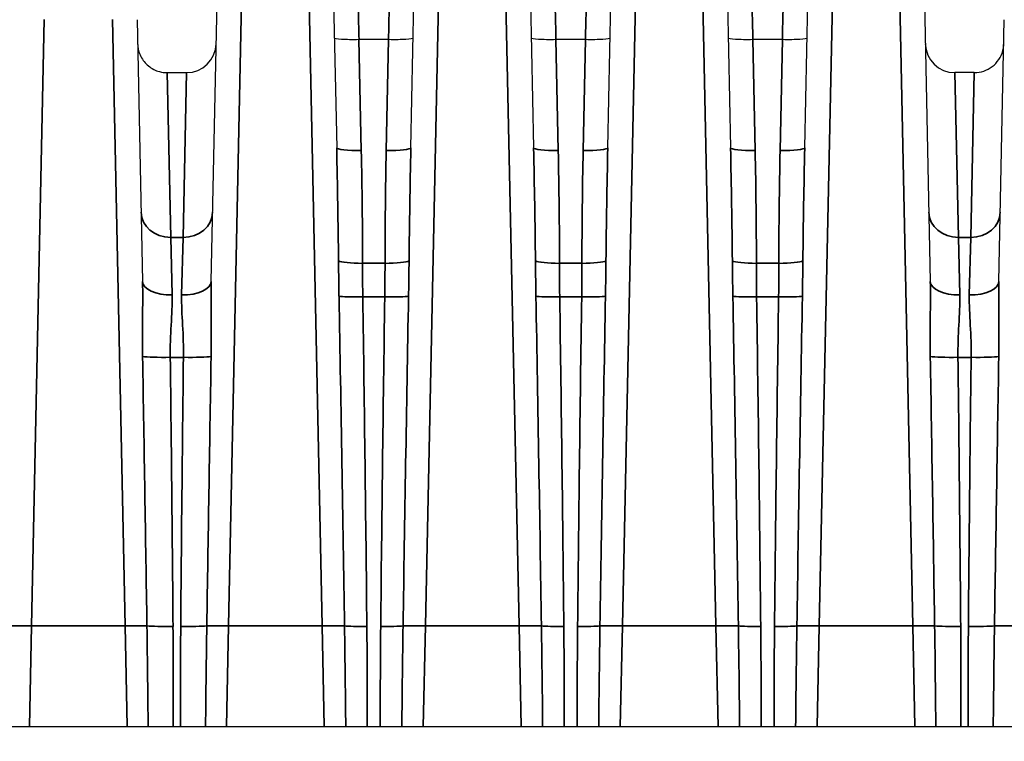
# Model space of a CAD drawing. Header units: millimetres. Extents: x 399 to 6233, y -1870 to 1602.
# Tile 458 of 656: x 5454 to 5474, y -169 to -154. Entities that reach past the tile are written whole.
import ezdxf

# ---------------------------------------------------------------- set-up
doc = ezdxf.new("R2010")
doc.units = ezdxf.units.MM
for name, color, linetype, lineweight in [('AM_5', 3, 'Continuous', 25), ('可見 (ISO)', 7, 'Continuous', 25), ('窄部可見 (ISO)', 7, 'Continuous', 35)]:
    doc.layers.add(name, color=color, linetype=linetype, lineweight=lineweight)
doc.styles.add('尺寸標註', font='romans.shx', dxfattribs={"bigfont": 'CHINESET.SHX'})
doc.dimstyles.new('CNS1$0', dxfattribs={"dimtxt": 2.5, "dimasz": 2.5, "dimexe": 1, "dimexo": 1, "dimgap": 1.5, "dimtad": 1, "dimtoh": 1, "dimdec": 1, "dimdsep": 46, "dimtxsty": '尺寸標註', "dimcen": 0, "dimclrd": 2, "dimclre": 2, "dimclrt": 1, "dimadec": 0, "dimazin": 2, "dimtp": 0.1, "dimtm": 0.1, "dimtfac": 0.71, "dimtdec": 1, "dimtmove": 0, "dimatfit": 0, "dimfxl": 0, "dimlwd": 13, "dimlwe": 13, "dimarcsym": 0})

# ---------------------------------------------------------------- blocks, each defined once
blk = doc.blocks.new('*D362')
at = {"layer": 'AM_5', "color": 2, "lineweight": 13}
for p, q in [((5460.176, -126.247), (5410.83, -126.247)), ((5411.83, -128.747), (5411.83, -269.429)), ((5570.342, -271.929), (5410.83, -271.929))]:
    blk.add_line(p, q, dxfattribs=at)
at = {"layer": 'AM_5', "color": 2, "lineweight": -2}
for points in [[(5411.413, -128.747), (5412.247, -128.747), (5411.83, -126.247)], [(5411.413, -269.429), (5412.247, -269.429), (5411.83, -271.929)]]:
    blk.add_solid(points, dxfattribs=at)
at = {"layer": 'Defpoints', "color": 0, "lineweight": -2}
for p in [(5461.176, -126.247), (5411.83, -271.929), (5571.342, -271.929)]:
    blk.add_point(p, dxfattribs=at)
at = {"layer": 'AM_5', "color": 1, "insert": (5409.08, -199.088), "char_height": 2.5, "attachment_point": 5, "rotation": 90, "style": '尺寸標註'}
blk.add_mtext('145.7', dxfattribs=at)

msp = doc.modelspace()

# ---------------------------------------------------------------- linework, layer by layer
at = {"layer": '可見 (ISO)'}
for p, q in [((5458.288, -159.402), (5458.407, -153.722)), ((5460.776, -153.722), (5460.839, -156.688)), ((5462.345, -156.688), (5462.407, -153.722)), ((5464.776, -153.722), (5464.839, -156.688)), ((5466.345, -156.688), (5466.407, -153.722)), ((5468.776, -153.722), (5468.839, -156.688)), ((5470.345, -156.688), (5470.407, -153.722)), ((5472.776, -153.722), (5472.895, -159.402)), ((5456.784, -154.085), (5456.895, -159.402)), ((5474.288, -159.402), (5474.399, -154.085)), ((5461.292, -154.49), (5461.291, -154.49)), ((5461.891, -154.49), (5461.292, -154.49)), ((5461.892, -154.49), (5461.891, -154.49)), ((5465.292, -154.49), (5465.291, -154.49)), ((5465.891, -154.49), (5465.292, -154.49)), ((5465.892, -154.49), (5465.891, -154.49)), ((5469.292, -154.49), (5469.291, -154.49)), ((5469.891, -154.49), (5469.292, -154.49)), ((5469.892, -154.49), (5469.891, -154.49)), ((5457.394, -155.161), (5457.789, -155.161)), ((5473.789, -155.161), (5473.394, -155.161)), ((5438.592, -168.447), (5543.092, -168.447))]:
    msp.add_line(p, q, dxfattribs=at)
for centre, start, end in [((5457.789, -154.561), 270, 358.8), ((5473.394, -154.561), 181.2, 270)]:
    msp.add_arc(centre, 0.6, start, end, dxfattribs=at)
for points, knots in [([(5456.794, -154.573), (5456.795, -154.596), (5456.797, -154.619), (5456.803, -154.665), (5456.807, -154.687), (5456.824, -154.751), (5456.839, -154.792), (5456.878, -154.869), (5456.901, -154.904), (5456.953, -154.969), (5456.983, -154.999), (5457.048, -155.052), (5457.083, -155.075), (5457.158, -155.114), (5457.197, -155.129), (5457.289, -155.154), (5457.342, -155.161), (5457.394, -155.161)], [0, 0, 0, 0, 0.00692113, 0.00692113, 0.01375081, 0.01375081, 0.02679823, 0.02679823, 0.0393646, 0.0393646, 0.05193098, 0.05193098, 0.06449736, 0.06449736, 0.07706374, 0.07706374, 0.09281981, 0.09281981, 0.09281981, 0.09281981]), ([(5461.291, -154.49), (5461.159, -154.493), (5461.03, -154.491), (5460.938, -154.485), (5460.846, -154.48), (5460.792, -154.47), (5460.792, -154.459)], [0, 0, 0, 0, 0.0003900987, 0.0003900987, 0.0003900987, 0.0007801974, 0.0007801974, 0.0007801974, 0.0007801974]), ([(5462.391, -154.459), (5462.391, -154.47), (5462.337, -154.48), (5462.245, -154.485), (5462.153, -154.491), (5462.024, -154.493), (5461.892, -154.49)], [-0.0000151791, -0.0000151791, -0.0000151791, -0.0000151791, 0.0003786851, 0.0003786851, 0.0003786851, 0.0007725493, 0.0007725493, 0.0007725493, 0.0007725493]), ([(5465.291, -154.49), (5465.159, -154.493), (5465.03, -154.491), (5464.938, -154.485), (5464.846, -154.48), (5464.792, -154.47), (5464.792, -154.459)], [0, 0, 0, 0, 0.0003900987, 0.0003900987, 0.0003900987, 0.0007801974, 0.0007801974, 0.0007801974, 0.0007801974]), ([(5466.391, -154.459), (5466.391, -154.47), (5466.337, -154.48), (5466.245, -154.485), (5466.153, -154.491), (5466.024, -154.493), (5465.892, -154.49)], [-0.0000151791, -0.0000151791, -0.0000151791, -0.0000151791, 0.0003786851, 0.0003786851, 0.0003786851, 0.0007725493, 0.0007725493, 0.0007725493, 0.0007725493]), ([(5469.291, -154.49), (5469.159, -154.493), (5469.03, -154.491), (5468.938, -154.485), (5468.846, -154.48), (5468.792, -154.47), (5468.792, -154.459)], [0, 0, 0, 0, 0.0003900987, 0.0003900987, 0.0003900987, 0.0007801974, 0.0007801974, 0.0007801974, 0.0007801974]), ([(5470.391, -154.459), (5470.391, -154.47), (5470.337, -154.48), (5470.245, -154.485), (5470.153, -154.491), (5470.024, -154.493), (5469.892, -154.49)], [-0.0000151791, -0.0000151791, -0.0000151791, -0.0000151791, 0.0003786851, 0.0003786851, 0.0003786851, 0.0007725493, 0.0007725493, 0.0007725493, 0.0007725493]), ([(5473.789, -155.161), (5473.854, -155.161), (5473.919, -155.15), (5474.042, -155.108), (5474.101, -155.077), (5474.204, -154.998), (5474.25, -154.95), (5474.323, -154.842), (5474.351, -154.781), (5474.374, -154.695), (5474.379, -154.671), (5474.386, -154.623), (5474.388, -154.598), (5474.389, -154.573)], [0, 0, 0, 0, 0.01938058, 0.01938058, 0.03888823, 0.03888823, 0.05839129, 0.05839129, 0.07789451, 0.07789451, 0.08520881, 0.08520881, 0.09263584, 0.09263584, 0.09263584, 0.09263584])]:
    msp.add_open_spline(points, degree=3, knots=knots, dxfattribs=at)
at = {"layer": '窄部可見 (ISO)'}
for p, q in [((5458.907, -153.715), (5458.641, -166.401)), ((5460.542, -166.401), (5460.277, -153.715)), ((5462.907, -153.715), (5462.641, -166.401)), ((5464.542, -166.401), (5464.277, -153.715)), ((5466.907, -153.715), (5466.641, -166.401)), ((5468.542, -166.401), (5468.277, -153.715)), ((5470.907, -153.715), (5470.641, -166.401)), ((5472.542, -166.401), (5472.277, -153.715)), ((5454.899, -154.078), (5454.641, -166.401)), ((5456.542, -166.401), (5456.284, -154.078)), ((5461.291, -154.49), (5461.338, -156.741)), ((5461.845, -156.741), (5461.892, -154.49)), ((5465.291, -154.49), (5465.338, -156.741)), ((5465.845, -156.741), (5465.892, -154.49)), ((5469.291, -154.49), (5469.338, -156.741)), ((5469.845, -156.741), (5469.892, -154.49)), ((5457.394, -155.161), (5457.466, -158.508)), ((5457.789, -155.161), (5457.717, -158.508)), ((5473.466, -158.508), (5473.394, -155.161)), ((5473.717, -158.508), (5473.789, -155.161)), ((5457.466, -158.508), (5457.717, -158.508)), ((5457.495, -159.678), (5457.466, -158.508)), ((5457.717, -158.508), (5457.688, -159.678)), ((5473.466, -158.508), (5473.717, -158.508)), ((5473.495, -159.678), (5473.466, -158.508)), ((5473.717, -158.508), (5473.688, -159.678)), ((5461.363, -159.035), (5461.82, -159.035)), ((5465.363, -159.035), (5465.82, -159.035)), ((5469.363, -159.035), (5469.82, -159.035)), ((5461.815, -159.718), (5461.368, -159.718)), ((5465.815, -159.718), (5465.368, -159.718)), ((5469.815, -159.718), (5469.368, -159.718)), ((5457.726, -160.946), (5457.458, -160.946)), ((5473.726, -160.946), (5473.458, -160.946)), ((5454.598, -168.447), (5454.641, -166.401)), ((5454.641, -166.401), (5456.542, -166.401)), ((5456.542, -166.401), (5456.585, -168.447)), ((5458.598, -168.447), (5458.641, -166.401)), ((5458.641, -166.401), (5460.542, -166.401)), ((5460.542, -166.401), (5460.585, -168.447)), ((5462.598, -168.447), (5462.641, -166.401)), ((5462.641, -166.401), (5464.542, -166.401)), ((5464.542, -166.401), (5464.585, -168.447)), ((5466.598, -168.447), (5466.641, -166.401)), ((5466.641, -166.401), (5468.542, -166.401)), ((5468.542, -166.401), (5468.585, -168.447)), ((5470.598, -168.447), (5470.641, -166.401)), ((5470.641, -166.401), (5472.542, -166.401)), ((5472.542, -166.401), (5472.585, -168.447)), ((5462.176, -167.117), (5462.176, -167.116))]:
    msp.add_line(p, q, dxfattribs=at)
for centre, major_axis, ratio, start_param, end_param in [((5460.338, -156.669), (0.227, -10.755), 0.04648, 1.352748, 1.568114), ((5461.338, -156.677), (-0.5, -0.01), 0.127043, 0, 1.568135), ((5460.845, -157.313), (-0.122, 7.61), 0.06621, 4.483034, 4.786589), ((5462.338, -157.313), (0.122, 7.61), 0.06621, 1.496596, 1.800152), ((5461.845, -156.677), (0.5, -0.01), 0.127043, 4.71505, 6.283185), ((5462.845, -156.669), (-0.227, -10.755), 0.04648, 4.715072, 4.930437), ((5464.338, -156.669), (0.227, -10.755), 0.04648, 1.352748, 1.568114), ((5465.338, -156.677), (-0.5, -0.01), 0.127043, 0, 1.568135), ((5464.845, -157.313), (-0.122, 7.61), 0.06621, 4.483034, 4.786589), ((5466.338, -157.313), (0.122, 7.61), 0.06621, 1.496596, 1.800152), ((5465.845, -156.677), (0.5, -0.01), 0.127043, 4.71505, 6.283185), ((5466.845, -156.669), (-0.227, -10.755), 0.04648, 4.715072, 4.930437), ((5468.338, -156.669), (0.227, -10.755), 0.04648, 1.352748, 1.568114), ((5469.338, -156.677), (-0.5, -0.01), 0.127043, 0, 1.568135), ((5468.845, -157.313), (-0.122, 7.61), 0.06621, 4.483034, 4.786589), ((5470.338, -157.313), (0.122, 7.61), 0.06621, 1.496596, 1.800152), ((5469.845, -156.677), (0.5, -0.01), 0.127043, 4.71505, 6.283185), ((5470.845, -156.669), (-0.227, -10.755), 0.04648, 4.715072, 4.930437), ((5457.466, -157.986), (-0.6, -0.013), 0.871195, 0, 1.552549), ((5457.717, -157.986), (0.6, -0.013), 0.871195, 4.730636, 6.283185), ((5473.466, -157.986), (-0.6, -0.013), 0.871195, 0, 1.552549), ((5473.717, -157.986), (0.6, -0.013), 0.871195, 4.730636, 6.283185), ((5461.363, -158.972), (-0.5, 0), 0.127071, 0.217019, 1.570724), ((5461.82, -158.972), (0.5, 0), 0.127071, 4.712461, 6.066166), ((5465.363, -158.972), (-0.5, 0), 0.127071, 0.217019, 1.570724), ((5465.82, -158.972), (0.5, 0), 0.127071, 4.712461, 6.066166), ((5469.363, -158.972), (-0.5, 0), 0.127071, 0.217019, 1.570724), ((5469.82, -158.972), (0.5, 0), 0.127071, 4.712461, 6.066166), ((5457.495, -159.389), (-0.6, -0.013), 0.481235, 0, 1.560716), ((5457.688, -159.389), (0.6, -0.013), 0.481235, 4.722469, 6.283185), ((5473.495, -159.389), (-0.6, -0.013), 0.481235, 0, 1.560716), ((5473.688, -159.389), (0.6, -0.013), 0.481235, 4.722469, 6.283185), ((5460.177, -148.975), (0.877, -41.815), 0.011955, 1.140688, 1.311083), ((5461.368, -159.689), (-0.5, -0.007), 0.058752, 0.258778, 1.569937), ((5460.766, -155.738), (-0.504, 29.462), 0.018287, 4.341275, 4.576569), ((5462.417, -155.738), (0.504, 29.462), 0.018287, 1.706616, 1.94191), ((5461.815, -159.689), (0.5, -0.007), 0.058752, 4.713248, 6.024407), ((5463.006, -148.975), (-0.877, -41.815), 0.011955, 4.972102, 5.142498), ((5464.177, -148.975), (0.877, -41.815), 0.011955, 1.140688, 1.311083), ((5465.368, -159.689), (-0.5, -0.007), 0.058752, 0.258778, 1.569937), ((5464.766, -155.738), (-0.504, 29.462), 0.018287, 4.341275, 4.576569), ((5466.417, -155.738), (0.504, 29.462), 0.018287, 1.706616, 1.94191), ((5465.815, -159.689), (0.5, -0.007), 0.058752, 4.713248, 6.024407), ((5467.006, -148.975), (-0.877, -41.815), 0.011955, 4.972102, 5.142498), ((5468.177, -148.975), (0.877, -41.815), 0.011955, 1.140688, 1.311083), ((5469.368, -159.689), (-0.5, -0.007), 0.058752, 0.258778, 1.569937), ((5468.766, -155.738), (-0.504, 29.462), 0.018287, 4.341275, 4.576569), ((5470.417, -155.738), (0.504, 29.462), 0.018287, 1.706616, 1.94191), ((5469.815, -159.689), (0.5, -0.007), 0.058752, 4.713248, 6.024407), ((5471.006, -148.975), (-0.877, -41.815), 0.011955, 4.972102, 5.142498), ((5456.089, -144.791), (0.964, -45.999), 0.010868, 1.081508, 1.212085), ((5457.458, -160.91), (-0.6, -0.007), 0.058754, 0.357898, 1.570091), ((5456.737, -153.578), (-0.533, 32.384), 0.019013, 4.304483, 4.482558), ((5458.446, -153.578), (0.533, 32.384), 0.019013, 1.800628, 1.978702), ((5457.726, -160.91), (0.6, -0.007), 0.058754, 4.713094, 5.925287), ((5459.094, -144.791), (-0.964, -45.999), 0.010868, 5.0711, 5.201678), ((5472.089, -144.791), (0.964, -45.999), 0.010868, 1.081508, 1.212085), ((5473.458, -160.91), (-0.6, -0.007), 0.058754, 0.357898, 1.570091), ((5472.737, -153.578), (-0.533, 32.384), 0.019013, 4.304483, 4.482558), ((5474.446, -153.578), (0.533, 32.384), 0.019013, 1.800628, 1.978702), ((5473.726, -160.91), (0.6, -0.007), 0.058754, 4.713094, 5.925287), ((5475.094, -144.791), (-0.964, -45.999), 0.010868, 5.0711, 5.201678), ((5454.641, -166.418), (-0.5, 0.01), 0.034892, 4.71312, 5.795128), ((5456.542, -166.418), (0.5, 0.01), 0.034892, 0.488057, 1.570065), ((5458.641, -166.418), (0.5, -0.01), 0.034892, 1.571527, 2.653535), ((5460.542, -166.418), (0.5, 0.01), 0.034892, 0.428877, 1.570065), ((5462.641, -166.418), (0.5, -0.01), 0.034892, 1.571527, 2.712716), ((5464.542, -166.418), (0.5, 0.01), 0.034892, 0.428877, 1.570065), ((5466.641, -166.418), (0.5, -0.01), 0.034892, 1.571527, 2.712716), ((5468.542, -166.418), (0.5, 0.01), 0.034892, 0.428877, 1.570065), ((5470.641, -166.418), (0.5, -0.01), 0.034892, 1.571527, 2.712716), ((5472.542, -166.418), (0.5, 0.01), 0.034892, 0.488057, 1.570065), ((5474.641, -166.418), (0.5, -0.01), 0.034892, 1.571527, 2.653535), ((5457.513, -166.38), (-0.6, -0.005), 0.058756, 0.488652, 1.570312), ((5457.67, -166.38), (-0.6, 0.005), 0.058756, 1.57128, 2.65294), ((5461.451, -166.385), (-0.5, -0.005), 0.058755, 0.429389, 1.570209), ((5461.732, -166.385), (-0.5, 0.005), 0.058755, 1.571384, 2.712203), ((5465.451, -166.385), (-0.5, -0.005), 0.058755, 0.429389, 1.570209), ((5465.732, -166.385), (-0.5, 0.005), 0.058755, 1.571384, 2.712203), ((5469.451, -166.385), (-0.5, -0.005), 0.058755, 0.429389, 1.570209), ((5469.732, -166.385), (-0.5, 0.005), 0.058755, 1.571384, 2.712203), ((5473.513, -166.38), (0.6, 0.005), 0.058756, 3.630245, 4.711905), ((5473.67, -166.38), (-0.6, 0.005), 0.058756, 1.57128, 2.65294)]:
    msp.add_ellipse(centre, major_axis=major_axis, ratio=ratio, start_param=start_param, end_param=end_param, dxfattribs=at)
for points, knots in [([(5461.233, -151.999), (5461.241, -152.327), (5461.25, -152.723), (5461.261, -153.156), (5461.271, -153.582), (5461.282, -154.042), (5461.292, -154.49)], [0.8072897, 0.8072897, 0.8072897, 0.8072897, 1.1737525, 1.1737525, 1.1737525, 1.5358897, 1.5358897, 1.5358897, 1.5358897]), ([(5461.891, -154.49), (5461.901, -154.042), (5461.912, -153.582), (5461.923, -153.156), (5461.933, -152.723), (5461.942, -152.327), (5461.95, -151.999)], [1.6057029, 1.6057029, 1.6057029, 1.6057029, 1.9678402, 1.9678402, 1.9678402, 2.3343029, 2.3343029, 2.3343029, 2.3343029]), ([(5465.233, -151.999), (5465.241, -152.327), (5465.25, -152.723), (5465.261, -153.156), (5465.271, -153.582), (5465.282, -154.042), (5465.292, -154.49)], [0.8072897, 0.8072897, 0.8072897, 0.8072897, 1.1737525, 1.1737525, 1.1737525, 1.5358897, 1.5358897, 1.5358897, 1.5358897]), ([(5465.891, -154.49), (5465.901, -154.042), (5465.912, -153.582), (5465.923, -153.156), (5465.933, -152.723), (5465.942, -152.327), (5465.95, -151.999)], [1.6057029, 1.6057029, 1.6057029, 1.6057029, 1.9678402, 1.9678402, 1.9678402, 2.3343029, 2.3343029, 2.3343029, 2.3343029]), ([(5469.233, -151.999), (5469.241, -152.327), (5469.25, -152.723), (5469.261, -153.156), (5469.271, -153.582), (5469.282, -154.042), (5469.292, -154.49)], [0.8072897, 0.8072897, 0.8072897, 0.8072897, 1.1737525, 1.1737525, 1.1737525, 1.5358897, 1.5358897, 1.5358897, 1.5358897]), ([(5469.891, -154.49), (5469.901, -154.042), (5469.912, -153.582), (5469.923, -153.156), (5469.933, -152.723), (5469.942, -152.327), (5469.95, -151.999)], [1.6057029, 1.6057029, 1.6057029, 1.6057029, 1.9678402, 1.9678402, 1.9678402, 2.3343029, 2.3343029, 2.3343029, 2.3343029]), ([(5460.885, -159.703), (5460.883, -159.588), (5460.881, -159.473), (5460.88, -159.358), (5460.878, -159.233), (5460.876, -159.109), (5460.875, -158.986)], [0, 0, 0, 0, 0.0003464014, 0.0003464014, 0.0003464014, 0.0007194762, 0.0007194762, 0.0007194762, 0.0007194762]), ([(5462.308, -158.986), (5462.307, -159.109), (5462.305, -159.233), (5462.303, -159.358), (5462.302, -159.473), (5462.3, -159.588), (5462.298, -159.703)], [0, 0, 0, 0, 0.0003730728, 0.0003730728, 0.0003730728, 0.0007194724, 0.0007194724, 0.0007194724, 0.0007194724]), ([(5464.885, -159.703), (5464.883, -159.588), (5464.881, -159.473), (5464.88, -159.358), (5464.878, -159.233), (5464.876, -159.109), (5464.875, -158.986)], [0, 0, 0, 0, 0.0003464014, 0.0003464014, 0.0003464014, 0.0007194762, 0.0007194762, 0.0007194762, 0.0007194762]), ([(5466.308, -158.986), (5466.307, -159.109), (5466.305, -159.233), (5466.303, -159.358), (5466.302, -159.473), (5466.3, -159.588), (5466.298, -159.703)], [0, 0, 0, 0, 0.0003730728, 0.0003730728, 0.0003730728, 0.0007194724, 0.0007194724, 0.0007194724, 0.0007194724]), ([(5468.885, -159.703), (5468.883, -159.588), (5468.881, -159.473), (5468.88, -159.358), (5468.878, -159.233), (5468.876, -159.109), (5468.875, -158.986)], [0, 0, 0, 0, 0.0003464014, 0.0003464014, 0.0003464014, 0.0007194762, 0.0007194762, 0.0007194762, 0.0007194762]), ([(5470.308, -158.986), (5470.307, -159.109), (5470.305, -159.233), (5470.303, -159.358), (5470.302, -159.473), (5470.3, -159.588), (5470.298, -159.703)], [0, 0, 0, 0, 0.0003730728, 0.0003730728, 0.0003730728, 0.0007194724, 0.0007194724, 0.0007194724, 0.0007194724]), ([(5461.363, -159.035), (5461.363, -159.153), (5461.364, -159.271), (5461.365, -159.389), (5461.365, -159.499), (5461.367, -159.608), (5461.368, -159.718)], [0, 0, 0, 0, 0.0003560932, 0.0003560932, 0.0003560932, 0.0006862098, 0.0006862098, 0.0006862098, 0.0006862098]), ([(5461.815, -159.718), (5461.817, -159.608), (5461.818, -159.499), (5461.818, -159.389), (5461.819, -159.271), (5461.82, -159.153), (5461.82, -159.035)], [0, 0, 0, 0, 0.0003301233, 0.0003301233, 0.0003301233, 0.0006862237, 0.0006862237, 0.0006862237, 0.0006862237]), ([(5465.363, -159.035), (5465.363, -159.153), (5465.364, -159.271), (5465.365, -159.389), (5465.365, -159.499), (5465.367, -159.608), (5465.368, -159.718)], [0, 0, 0, 0, 0.0003560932, 0.0003560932, 0.0003560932, 0.0006862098, 0.0006862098, 0.0006862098, 0.0006862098]), ([(5465.815, -159.718), (5465.817, -159.608), (5465.818, -159.499), (5465.818, -159.389), (5465.819, -159.271), (5465.82, -159.153), (5465.82, -159.035)], [0, 0, 0, 0, 0.0003301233, 0.0003301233, 0.0003301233, 0.0006862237, 0.0006862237, 0.0006862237, 0.0006862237]), ([(5469.363, -159.035), (5469.363, -159.153), (5469.364, -159.271), (5469.365, -159.389), (5469.365, -159.499), (5469.367, -159.608), (5469.368, -159.718)], [0, 0, 0, 0, 0.0003560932, 0.0003560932, 0.0003560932, 0.0006862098, 0.0006862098, 0.0006862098, 0.0006862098]), ([(5469.815, -159.718), (5469.817, -159.608), (5469.818, -159.499), (5469.818, -159.389), (5469.819, -159.271), (5469.82, -159.153), (5469.82, -159.035)], [0, 0, 0, 0, 0.0003301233, 0.0003301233, 0.0003301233, 0.0006862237, 0.0006862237, 0.0006862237, 0.0006862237]), ([(5456.896, -160.93), (5456.891, -160.672), (5456.892, -160.414), (5456.895, -160.159), (5456.895, -160.153), (5456.895, -160.147), (5456.895, -160.141), (5456.897, -159.892), (5456.9, -159.646), (5456.895, -159.402)], [0, 0, 0, 0, 0.000774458, 0.000774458, 0.000774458, 0.000793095, 0.000793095, 0.000793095, 0.001548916, 0.001548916, 0.001548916, 0.001548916]), ([(5458.288, -159.402), (5458.283, -159.647), (5458.286, -159.895), (5458.288, -160.145), (5458.288, -160.15), (5458.289, -160.155), (5458.289, -160.16), (5458.291, -160.415), (5458.292, -160.672), (5458.287, -160.93)], [0, 0, 0, 0, 0.000759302, 0.000759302, 0.000759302, 0.000774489, 0.000774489, 0.000774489, 0.001548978, 0.001548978, 0.001548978, 0.001548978]), ([(5472.896, -160.93), (5472.891, -160.672), (5472.892, -160.414), (5472.895, -160.159), (5472.895, -160.153), (5472.895, -160.147), (5472.895, -160.141), (5472.897, -159.892), (5472.9, -159.646), (5472.895, -159.402)], [0, 0, 0, 0, 0.000774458, 0.000774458, 0.000774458, 0.000793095, 0.000793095, 0.000793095, 0.001548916, 0.001548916, 0.001548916, 0.001548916]), ([(5474.288, -159.402), (5474.283, -159.647), (5474.286, -159.895), (5474.288, -160.145), (5474.288, -160.15), (5474.289, -160.155), (5474.289, -160.16), (5474.291, -160.415), (5474.292, -160.672), (5474.287, -160.93)], [0, 0, 0, 0, 0.000759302, 0.000759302, 0.000759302, 0.000774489, 0.000774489, 0.000774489, 0.001548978, 0.001548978, 0.001548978, 0.001548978]), ([(5457.495, -159.678), (5457.5, -159.874), (5457.487, -160.078), (5457.464, -160.502), (5457.454, -160.723), (5457.458, -160.946)], [0, 0, 0, 0, 0.000661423, 0.000661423, 0.001322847, 0.001322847, 0.001322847, 0.001322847]), ([(5457.726, -160.946), (5457.729, -160.723), (5457.72, -160.505), (5457.697, -160.081), (5457.683, -159.874), (5457.688, -159.678)], [0, 0, 0, 0, 0.000661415, 0.000661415, 0.001322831, 0.001322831, 0.001322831, 0.001322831]), ([(5473.495, -159.678), (5473.5, -159.874), (5473.487, -160.078), (5473.464, -160.502), (5473.454, -160.723), (5473.458, -160.946)], [0, 0, 0, 0, 0.000661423, 0.000661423, 0.001322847, 0.001322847, 0.001322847, 0.001322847]), ([(5473.726, -160.946), (5473.729, -160.723), (5473.72, -160.505), (5473.697, -160.081), (5473.683, -159.874), (5473.688, -159.678)], [0, 0, 0, 0, 0.000661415, 0.000661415, 0.001322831, 0.001322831, 0.001322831, 0.001322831]), ([(5457.008, -168.447), (5457.005, -168.128), (5457.002, -167.809), (5456.998, -167.49), (5456.994, -167.127), (5456.989, -166.764), (5456.984, -166.401)], [0.000041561, 0.000041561, 0.000041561, 0.000041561, 0.001000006, 0.001000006, 0.001000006, 0.00208995, 0.00208995, 0.00208995, 0.00208995]), ([(5458.2, -166.401), (5458.194, -166.734), (5458.19, -167.067), (5458.186, -167.4), (5458.182, -167.749), (5458.178, -168.098), (5458.175, -168.447)], [0, 0, 0, 0, 0.001000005, 0.001000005, 0.001000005, 0.002048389, 0.002048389, 0.002048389, 0.002048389]), ([(5461.022, -168.447), (5461.019, -168.128), (5461.016, -167.809), (5461.012, -167.49), (5461.007, -167.127), (5461.002, -166.764), (5460.997, -166.401)], [0.000041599, 0.000041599, 0.000041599, 0.000041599, 0.001000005, 0.001000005, 0.001000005, 0.002089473, 0.002089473, 0.002089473, 0.002089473]), ([(5462.186, -166.401), (5462.181, -166.734), (5462.177, -167.067), (5462.172, -167.4), (5462.168, -167.749), (5462.164, -168.098), (5462.161, -168.447)], [0, 0, 0, 0, 0.001000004, 0.001000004, 0.001000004, 0.002047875, 0.002047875, 0.002047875, 0.002047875]), ([(5465.022, -168.447), (5465.019, -168.128), (5465.016, -167.809), (5465.012, -167.49), (5465.007, -167.127), (5465.002, -166.764), (5464.997, -166.401)], [0.000041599, 0.000041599, 0.000041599, 0.000041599, 0.001000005, 0.001000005, 0.001000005, 0.002089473, 0.002089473, 0.002089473, 0.002089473]), ([(5466.186, -166.401), (5466.181, -166.734), (5466.177, -167.067), (5466.172, -167.4), (5466.168, -167.749), (5466.164, -168.098), (5466.161, -168.447)], [0, 0, 0, 0, 0.001000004, 0.001000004, 0.001000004, 0.002047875, 0.002047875, 0.002047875, 0.002047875]), ([(5469.022, -168.447), (5469.019, -168.128), (5469.016, -167.809), (5469.012, -167.49), (5469.007, -167.127), (5469.002, -166.764), (5468.997, -166.401)], [0.000041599, 0.000041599, 0.000041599, 0.000041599, 0.001000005, 0.001000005, 0.001000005, 0.002089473, 0.002089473, 0.002089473, 0.002089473]), ([(5470.186, -166.401), (5470.181, -166.734), (5470.177, -167.067), (5470.172, -167.4), (5470.168, -167.749), (5470.164, -168.098), (5470.161, -168.447)], [0, 0, 0, 0, 0.001000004, 0.001000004, 0.001000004, 0.002047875, 0.002047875, 0.002047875, 0.002047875]), ([(5473.008, -168.447), (5473.005, -168.128), (5473.002, -167.809), (5472.998, -167.49), (5472.994, -167.127), (5472.989, -166.764), (5472.984, -166.401)], [0.000041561, 0.000041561, 0.000041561, 0.000041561, 0.001000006, 0.001000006, 0.001000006, 0.00208995, 0.00208995, 0.00208995, 0.00208995]), ([(5474.2, -166.401), (5474.194, -166.734), (5474.19, -167.067), (5474.186, -167.4), (5474.182, -167.749), (5474.178, -168.098), (5474.175, -168.447)], [0, 0, 0, 0, 0.001000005, 0.001000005, 0.001000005, 0.002048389, 0.002048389, 0.002048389, 0.002048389])]:
    msp.add_open_spline(points, degree=3, knots=knots, dxfattribs=at)
for points in [[(5457.513, -166.415), (5457.519, -167.092), (5457.52, -167.77), (5457.516, -168.447)], [(5457.667, -168.447), (5457.663, -167.77), (5457.664, -167.092), (5457.67, -166.415)], [(5461.451, -166.414), (5461.458, -167.092), (5461.461, -167.77), (5461.459, -168.447)], [(5461.724, -168.447), (5461.722, -167.77), (5461.725, -167.092), (5461.732, -166.414)], [(5465.451, -166.414), (5465.458, -167.092), (5465.461, -167.77), (5465.459, -168.447)], [(5465.724, -168.447), (5465.722, -167.77), (5465.725, -167.092), (5465.732, -166.414)], [(5469.451, -166.414), (5469.458, -167.092), (5469.461, -167.77), (5469.459, -168.447)], [(5469.724, -168.447), (5469.722, -167.77), (5469.725, -167.092), (5469.732, -166.414)], [(5473.513, -166.415), (5473.519, -167.092), (5473.52, -167.77), (5473.516, -168.447)], [(5473.667, -168.447), (5473.663, -167.77), (5473.664, -167.092), (5473.67, -166.415)]]:
    msp.add_open_spline(points, degree=3, dxfattribs=at)

# ---------------------------------------------------------------- dimensions: what is measured, and where the dimension line sits
at = {"layer": 'AM_5'}
dim = msp.add_linear_dim(base=(5411.83, -271.929), p1=(5461.176, -126.247), p2=(5571.342, -271.929), angle=90, dimstyle='CNS1$0', override={"dimpost": '', "dimfxl": 4, "dimarcsym": 1}, dxfattribs=at)
dim.commit()
dim.dimension.update_dxf_attribs({"geometry": '*D362', "text_midpoint": (5409.08, -199.088)})

doc.saveas('drawing.dxf')
